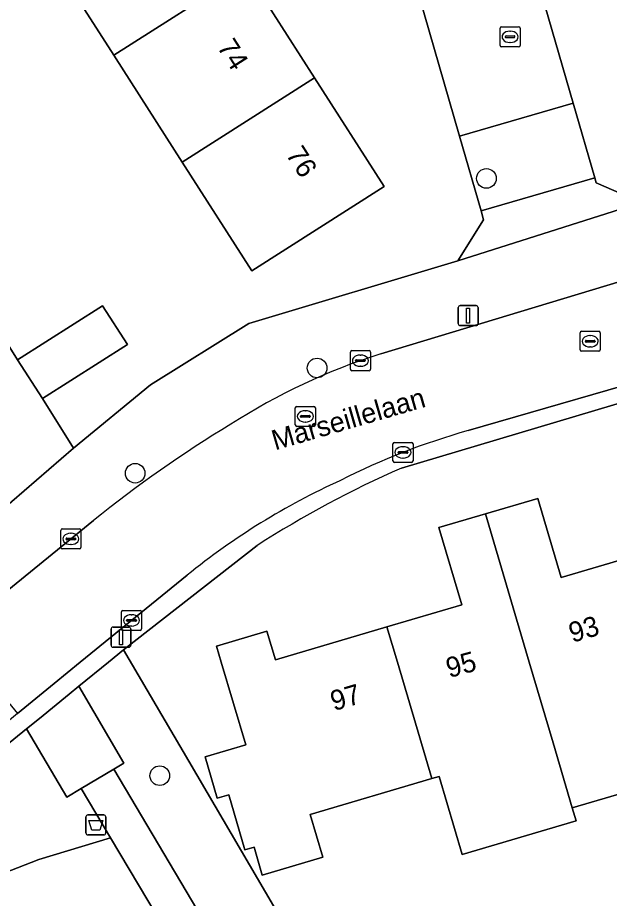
# Model space of a CAD drawing. Extents: x 158455 to 159797, y 387218 to 388672.
# Drawn here: x 158961.62 to 158991.1, y 387988.23 to 388032.12 of the extents above; entities that cross this region are included whole.
import ezdxf

# ---------------------------------------------------------------- set-up
doc = ezdxf.new("R2010")
doc.units = 0
for name, color, linetype in [('IMGEO_Afvalbak', 7, 'Continuous'), ('IMGEO_Boom', 7, 'Continuous'), ('IMGEO_Erf', 7, 'Continuous'), ('IMGEO_Groenvoorziening', 7, 'Continuous'), ('IMGEO_Hek', 7, 'Continuous'), ('IMGEO_Kolk', 7, 'Continuous'), ('IMGEO_Lichtmast', 7, 'Continuous'), ('IMGEO_Openbare_ruimte_label', 7, 'Continuous'), ('IMGEO_Pand', 7, 'Continuous'), ('IMGEO_Pand_nummerreeks', 7, 'Continuous'), ('IMGEO_Rijbaan_lokaal_open', 7, 'Continuous'), ('IMGEO_Rioolput', 7, 'Continuous'), ('IMGEO_Voetpad_halfverhard', 7, 'Continuous'), ('IMGEO_Voetpad_open', 7, 'Continuous')]:
    doc.layers.add(name, color=color, linetype=linetype)

msp = doc.modelspace()

# ---------------------------------------------------------------- linework, layer by layer
at = {"layer": 'IMGEO_Afvalbak'}
for p, q in [((158965.025, 387991.49), (158965.025, 387992.29)), ((158965.025, 387992.29), (158965.025, 387991.49)), ((158965.125, 387992.39), (158965.915, 387992.39)), ((158965.915, 387992.39), (158965.125, 387992.39)), ((158966.015, 387992.29), (158966.015, 387991.49)), ((158966.015, 387991.49), (158966.015, 387992.29)), ((158965.915, 387991.39), (158965.125, 387991.39)), ((158965.125, 387991.39), (158965.915, 387991.39))]:
    msp.add_line(p, q, dxfattribs=at)
msp.add_lwpolyline([(158965.168, 387992.104), (158965.872, 387992.104), (158965.723, 387991.634), (158965.317, 387991.634), (158965.168, 387992.104)], dxfattribs=at)
for centre, start, end in [((158965.125, 387992.29), 90, 180), ((158965.125, 387992.29), 90, 180), ((158965.915, 387992.29), 0, 90), ((158965.915, 387992.29), 360, 90), ((158965.125, 387991.49), 180, 270), ((158965.125, 387991.49), 180, 270), ((158965.915, 387991.49), 270, 0), ((158965.915, 387991.49), 270, 0)]:
    msp.add_arc(centre, 0.1, start, end, dxfattribs=at)
at = {"layer": 'IMGEO_Boom'}
for centre in [(158984.974, 388024.107), (158976.54, 388014.659), (158967.479, 388009.415), (158968.703, 387994.343)]:
    msp.add_circle(centre, 0.489, dxfattribs=at)
at = {"layer": 'IMGEO_Erf'}
for points in [[(158983.315, 388048.524), (158989.301, 388027.85), (158990.377, 388024.132), (158990.448, 388023.887), (158992.695, 388022.907), (159000, 388025.019), (159016.298, 388029.756), (159016.042, 388030.636), (159013.927, 388030.022), (159012.549, 388034.762)], [(158957.321, 388021.953), (158961.626, 388015.063), (158965.858, 388017.766), (158967.092, 388015.835), (158962.86, 388013.132), (158964.414, 388010.658), (158968.239, 388013.827), (158973.147, 388016.881), (158983.552, 388020.004), (158984.832, 388022.052), (158984.706, 388022.49), (158983.636, 388026.21), (158979.834, 388039.422)], [(158973.004, 388034.453), (158976.407, 388029.127), (158979.874, 388023.701), (158973.291, 388019.495), (158969.824, 388024.922), (158966.421, 388030.248), (158963.019, 388035.573)], [(159011.827, 387990.67), (159009.037, 388000), (159004.064, 388016.625), (159000, 388015.421), (158980.738, 388009.673)], [(158995.297, 387994.523), (158989.253, 387992.738), (158989.444, 387992.091), (158983.762, 387990.414), (158982.613, 387994.308), (158982.251, 387994.201), (158976.196, 387992.413), (158976.825, 387990.282), (158973.81, 387989.391), (158973.4, 387990.779), (158972.948, 387990.646), (158972.139, 387993.383), (158971.571, 387993.215), (158970.959, 387995.287), (158972.984, 387995.885), (158971.769, 388000), (158971.533, 388000.799), (158974.045, 388001.541), (158974.465, 388000.117), (158980.02, 388001.757), (158983.749, 388002.858), (158982.612, 388006.709), (158984.927, 388007.393), (158987.536, 388008.163), (158988.701, 388004.217), (158992.135, 388005.231)], [(158973.551, 388005.82), (158966.901, 388000.614), (158970.146, 387995.067), (158980.01, 387978.204), (158992.494, 387982.207), (158992.422, 387982.522), (158991.396, 387985.868), (158997.278, 387987.653), (158998.299, 387984.324), (159004.003, 387986.036), (159003.566, 387988.201), (159011.827, 387990.67)]]:
    msp.add_lwpolyline(points, dxfattribs=at)
msp.add_arc((159002.442, 387960.56), 53.695, 113.8411, 122.551, dxfattribs=at)
at = {"layer": 'IMGEO_Groenvoorziening'}
for points in [[(159013.094, 387988.193), (159011.827, 387990.67), (159003.566, 387988.201), (159004.003, 387986.036), (158998.299, 387984.324), (158992.422, 387982.522), (158992.494, 387982.207), (158980.01, 387978.204), (158970.146, 387995.067), (158966.901, 388000.614), (158966.147, 388000), (158964.673, 387998.799), (158966.923, 387994.965), (158966.416, 387994.664), (158978.862, 387973.647)], [(158959.268, 387988.263), (158960.939, 387989.488), (158962.688, 387990.168), (158966.256, 387991.241), (158964.791, 387993.7), (158964.078, 387993.277), (158962.066, 387996.676), (158953.387, 387989.609)]]:
    msp.add_lwpolyline(points, dxfattribs=at)
msp.add_lwpolyline([(158989.247, 387965.246), (158984.748, 387965.048), (158981.513, 387964.502), (158978.242, 387963.423), (158972.799, 387972.455), (158974.983, 387976.585), (158966.256, 387991.241), (158962.688, 387990.168), (158960.939, 387989.488), (158959.268, 387988.263), (158957.93, 387986.48), (158954.948, 387981.466), (158965.465, 387964.378), (158964.442, 387963.648), (158965.158, 387962.504), (158970.589, 387965.972), (158984.712, 387943.141), (158985.506, 387943.363), (158990.776, 387945.124)], close=True, dxfattribs=at)
at = {"layer": 'IMGEO_Hek'}
for points in [[(158970.146, 387995.067), (158966.901, 388000.614)], [(158992.422, 387982.522), (158992.494, 387982.207), (158980.01, 387978.204), (158970.146, 387995.067)]]:
    msp.add_lwpolyline(points, dxfattribs=at)
at = {"layer": 'IMGEO_Kolk'}
for p, q in [((158985.653, 388030.738), (158985.653, 388031.59)), ((158985.728, 388031.664), (158986.58, 388031.664)), ((158986.141, 388031.444), (158986.166, 388031.444)), ((158986.654, 388031.59), (158986.654, 388030.738)), ((158985.912, 388031.158), (158985.912, 388031.17)), ((158986.35, 388031.121), (158985.952, 388031.121)), ((158985.955, 388031.207), (158986.353, 388031.207)), ((158986.396, 388031.17), (158986.396, 388031.158)), ((158986.58, 388030.664), (158985.728, 388030.664)), ((158986.164, 388030.884), (158986.139, 388030.884)), ((158978.199, 388014.6), (158978.199, 388015.452)), ((158978.274, 388015.526), (158979.126, 388015.526)), ((158978.687, 388015.306), (158978.712, 388015.306)), ((158979.2, 388015.452), (158979.2, 388014.6)), ((158978.458, 388015.02), (158978.458, 388015.032)), ((158978.896, 388014.983), (158978.498, 388014.983)), ((158978.501, 388015.069), (158978.899, 388015.069)), ((158978.71, 388014.746), (158978.685, 388014.746)), ((158978.942, 388015.032), (158978.942, 388015.02)), ((158979.126, 388014.526), (158978.274, 388014.526)), ((158980.317, 388010.028), (158980.317, 388010.88)), ((158980.392, 388010.954), (158981.244, 388010.954)), ((158980.805, 388010.734), (158980.83, 388010.734)), ((158981.318, 388010.88), (158981.318, 388010.028)), ((158980.576, 388010.448), (158980.576, 388010.46)), ((158981.014, 388010.411), (158980.616, 388010.411)), ((158980.619, 388010.497), (158981.017, 388010.497)), ((158981.06, 388010.46), (158981.06, 388010.448)), ((158981.244, 388009.954), (158980.392, 388009.954)), ((158980.828, 388010.174), (158980.803, 388010.174)), ((158963.776, 388005.717), (158963.776, 388006.569)), ((158963.851, 388006.643), (158964.703, 388006.643)), ((158964.264, 388006.423), (158964.289, 388006.423)), ((158964.777, 388006.569), (158964.777, 388005.717)), ((158964.035, 388006.137), (158964.035, 388006.149)), ((158964.473, 388006.1), (158964.075, 388006.1)), ((158964.078, 388006.186), (158964.476, 388006.186)), ((158964.519, 388006.149), (158964.519, 388006.137)), ((158964.703, 388005.643), (158963.851, 388005.643)), ((158964.287, 388005.863), (158964.262, 388005.863)), ((158966.796, 388001.656), (158966.796, 388002.508)), ((158966.871, 388002.582), (158967.723, 388002.582)), ((158967.797, 388002.508), (158967.797, 388001.656)), ((158967.055, 388002.076), (158967.055, 388002.088)), ((158967.493, 388002.039), (158967.095, 388002.039)), ((158967.098, 388002.125), (158967.496, 388002.125)), ((158967.284, 388002.362), (158967.309, 388002.362)), ((158967.539, 388002.088), (158967.539, 388002.076)), ((158967.723, 388001.582), (158966.871, 388001.582)), ((158967.307, 388001.802), (158967.282, 388001.802))]:
    msp.add_line(p, q, dxfattribs=at)
for points in [[(158985.653, 388030.738), (158985.653, 388031.59)], [(158985.728, 388031.664), (158986.58, 388031.664)], [(158986.654, 388031.59), (158986.654, 388030.738)], [(158986.58, 388030.664), (158985.728, 388030.664)], [(158978.199, 388014.6), (158978.199, 388015.452)], [(158978.274, 388015.526), (158979.126, 388015.526)], [(158979.2, 388015.452), (158979.2, 388014.6)], [(158979.126, 388014.526), (158978.274, 388014.526)], [(158980.317, 388010.028), (158980.317, 388010.88)], [(158980.392, 388010.954), (158981.244, 388010.954)], [(158981.318, 388010.88), (158981.318, 388010.028)], [(158981.244, 388009.954), (158980.392, 388009.954)], [(158963.776, 388005.717), (158963.776, 388006.569)], [(158963.851, 388006.643), (158964.703, 388006.643)], [(158964.777, 388006.569), (158964.777, 388005.717)], [(158964.703, 388005.643), (158963.851, 388005.643)], [(158966.796, 388001.656), (158966.796, 388002.508)], [(158966.871, 388002.582), (158967.723, 388002.582)], [(158967.797, 388002.508), (158967.797, 388001.656)], [(158967.723, 388001.582), (158966.871, 388001.582)]]:
    msp.add_lwpolyline(points, dxfattribs=at)
for centre, radius, start, end in [((158985.73, 388031.588), 0.0765, 91.552, 178.448), ((158985.73, 388031.588), 0.0765, 91.552, 178.448), ((158986.578, 388031.588), 0.0765, 1.552, 88.448), ((158986.578, 388031.588), 0.0765, 1.552, 88.448), ((158985.952, 388031.167), 0.0403, 85.8775, 175.7526), ((158985.949, 388031.157), 0.0366, 178.938, 274.7102), ((158986.353, 388031.164), 0.043, 264.8664, 352.4533), ((158986.357, 388031.169), 0.0386, 1.7309, 96.639), ((158985.73, 388030.74), 0.0765, 181.552, 268.448), ((158985.73, 388030.74), 0.0765, 181.552, 268.448), ((158986.578, 388030.74), 0.0765, 271.552, 358.448), ((158986.578, 388030.74), 0.0765, 271.552, 358.448), ((158978.276, 388015.45), 0.0765, 91.552, 178.448), ((158978.276, 388015.45), 0.0765, 91.552, 178.448), ((158979.124, 388015.45), 0.0765, 1.552, 88.448), ((158979.124, 388015.45), 0.0765, 1.552, 88.448), ((158978.498, 388015.029), 0.0403, 85.8775, 175.7526), ((158978.495, 388015.019), 0.0366, 178.938, 274.7102), ((158978.899, 388015.026), 0.043, 264.8664, 352.4533), ((158978.903, 388015.031), 0.0386, 1.7309, 96.639), ((158978.276, 388014.602), 0.0765, 181.552, 268.448), ((158978.276, 388014.602), 0.0765, 181.552, 268.448), ((158979.124, 388014.602), 0.0765, 271.552, 358.448), ((158979.124, 388014.602), 0.0765, 271.552, 358.448), ((158980.394, 388010.878), 0.0765, 91.552, 178.448), ((158980.394, 388010.878), 0.0765, 91.552, 178.448), ((158981.242, 388010.878), 0.0765, 1.552, 88.448), ((158981.242, 388010.878), 0.0765, 1.552, 88.448), ((158980.616, 388010.457), 0.0403, 85.8775, 175.7526), ((158980.613, 388010.447), 0.0366, 178.938, 274.7102), ((158981.017, 388010.454), 0.043, 264.8664, 352.4533), ((158981.021, 388010.459), 0.0386, 1.7309, 96.639), ((158980.394, 388010.03), 0.0765, 181.552, 268.448), ((158980.394, 388010.03), 0.0765, 181.552, 268.448), ((158981.242, 388010.03), 0.0765, 271.552, 358.448), ((158981.242, 388010.03), 0.0765, 271.552, 358.448), ((158963.853, 388006.567), 0.0765, 91.552, 178.448), ((158963.853, 388006.567), 0.0765, 91.552, 178.448), ((158964.701, 388006.567), 0.0765, 1.552, 88.448), ((158964.701, 388006.567), 0.0765, 1.552, 88.448), ((158964.075, 388006.146), 0.0403, 85.8775, 175.7526), ((158964.072, 388006.136), 0.0366, 178.938, 274.7102), ((158964.476, 388006.143), 0.043, 264.8664, 352.4533), ((158964.48, 388006.148), 0.0386, 1.7309, 96.639), ((158963.853, 388005.719), 0.0765, 181.552, 268.448), ((158963.853, 388005.719), 0.0765, 181.552, 268.448), ((158964.701, 388005.719), 0.0765, 271.552, 358.448), ((158964.701, 388005.719), 0.0765, 271.552, 358.448), ((158966.873, 388002.506), 0.0765, 91.552, 178.448), ((158966.873, 388002.506), 0.0765, 91.552, 178.448), ((158967.721, 388002.506), 0.0765, 1.552, 88.448), ((158967.721, 388002.506), 0.0765, 1.552, 88.448), ((158967.095, 388002.085), 0.0403, 85.8775, 175.7526), ((158967.092, 388002.075), 0.0366, 178.938, 274.7102), ((158967.496, 388002.082), 0.043, 264.8664, 352.4533), ((158967.5, 388002.087), 0.0386, 1.7309, 96.639), ((158966.873, 388001.658), 0.0765, 181.552, 268.448), ((158966.873, 388001.658), 0.0765, 181.552, 268.448), ((158967.721, 388001.658), 0.0765, 271.552, 358.448), ((158967.721, 388001.658), 0.0765, 271.552, 358.448)]:
    msp.add_arc(centre, radius, start, end, dxfattribs=at)
for centre, major_axis, ratio, start_param, end_param in [((158986.14, 388031.164), (-0.387, 0.002), 0.722429, 4.712389, 7.853982), ((158986.165, 388031.164), (-0.39, 0.002), 0.717154, 1.570796, 4.712389), ((158978.686, 388015.026), (-0.387, 0.002), 0.722429, 4.712389, 7.853982), ((158978.711, 388015.026), (-0.39, 0.002), 0.717154, 1.570796, 4.712389), ((158980.804, 388010.454), (-0.387, 0.002), 0.722429, 4.712389, 7.853982), ((158980.829, 388010.454), (-0.39, 0.002), 0.717154, 1.570796, 4.712389), ((158964.263, 388006.143), (-0.387, 0.002), 0.722429, 4.712389, 7.853982), ((158964.288, 388006.143), (-0.39, 0.002), 0.717154, 1.570796, 4.712389), ((158967.283, 388002.082), (-0.387, 0.002), 0.722429, 4.712389, 7.853982), ((158967.308, 388002.082), (-0.39, 0.002), 0.717154, 1.570796, 4.712389)]:
    msp.add_ellipse(centre, major_axis=major_axis, ratio=ratio, start_param=start_param, end_param=end_param, dxfattribs=at)
at = {"layer": 'IMGEO_Lichtmast'}
for p, q in [((158983.668, 388017.771), (158984.458, 388017.771)), ((158984.458, 388017.771), (158983.668, 388017.771)), ((158983.568, 388016.871), (158983.568, 388017.671)), ((158983.568, 388017.671), (158983.568, 388016.871)), ((158984.558, 388017.671), (158984.558, 388016.871)), ((158984.558, 388016.871), (158984.558, 388017.671)), ((158984.458, 388016.771), (158983.668, 388016.771)), ((158983.668, 388016.771), (158984.458, 388016.771)), ((158966.276, 388000.845), (158966.276, 388001.645)), ((158966.276, 388001.645), (158966.276, 388000.845)), ((158966.376, 388001.745), (158967.166, 388001.745)), ((158967.166, 388001.745), (158966.376, 388001.745)), ((158967.266, 388001.645), (158967.266, 388000.845)), ((158967.266, 388000.845), (158967.266, 388001.645)), ((158967.166, 388000.745), (158966.376, 388000.745)), ((158966.376, 388000.745), (158967.166, 388000.745))]:
    msp.add_line(p, q, dxfattribs=at)
for points in [[(158983.988, 388017.646), (158984.138, 388017.646), (158984.138, 388016.896), (158983.988, 388016.896), (158983.988, 388017.646)], [(158966.696, 388001.62), (158966.846, 388001.62), (158966.846, 388000.87), (158966.696, 388000.87), (158966.696, 388001.62)]]:
    msp.add_lwpolyline(points, dxfattribs=at)
for centre, start, end in [((158983.668, 388017.671), 90, 180), ((158983.668, 388017.671), 90, 180), ((158984.458, 388017.671), 0, 90), ((158984.458, 388017.671), 360, 90), ((158983.668, 388016.871), 180, 270), ((158983.668, 388016.871), 180, 270), ((158984.458, 388016.871), 270, 0), ((158984.458, 388016.871), 270, 0), ((158966.376, 388001.645), 90, 180), ((158966.376, 388001.645), 90, 180), ((158967.166, 388001.645), 0, 90), ((158967.166, 388001.645), 360, 90), ((158966.376, 388000.845), 180, 270), ((158966.376, 388000.845), 180, 270), ((158967.166, 388000.845), 270, 0), ((158967.166, 388000.845), 270, 0)]:
    msp.add_arc(centre, 0.1, start, end, dxfattribs=at)
at = {"layer": 'IMGEO_Pand'}
for points in [[(158969.602, 388039.778), (158963.019, 388035.573), (158966.421, 388030.248), (158973.004, 388034.453)], [(158973.004, 388034.453), (158966.421, 388030.248), (158969.824, 388024.922), (158976.407, 388029.127)], [(158969.824, 388024.922), (158973.291, 388019.495), (158979.874, 388023.701), (158976.407, 388029.127)], [(158962.86, 388013.132), (158967.092, 388015.835), (158965.858, 388017.766), (158961.626, 388015.063)], [(158992.135, 388005.231), (158988.701, 388004.217), (158987.536, 388008.163), (158984.927, 388007.393), (158987.11, 388000), (158988.295, 387995.985), (158989.253, 387992.738), (158995.297, 387994.523), (158994.338, 387997.769), (158993.679, 388000)], [(158984.927, 388007.393), (158982.612, 388006.709), (158983.749, 388002.858), (158980.02, 388001.757), (158980.539, 388000), (158982.251, 387994.201), (158982.613, 387994.308), (158983.762, 387990.414), (158989.444, 387992.091), (158989.253, 387992.738), (158988.295, 387995.985), (158987.11, 388000)], [(158980.539, 388000), (158980.02, 388001.757), (158974.465, 388000.117), (158974.045, 388001.541), (158971.533, 388000.799), (158971.769, 388000), (158972.984, 387995.885), (158970.959, 387995.287), (158971.571, 387993.215), (158972.139, 387993.383), (158972.948, 387990.646), (158973.4, 387990.779), (158973.81, 387989.391), (158976.825, 387990.282), (158976.196, 387992.413), (158982.251, 387994.201)]]:
    msp.add_lwpolyline(points, close=True, dxfattribs=at)
at = {"layer": 'IMGEO_Rijbaan_lokaal_open'}
for points in [[(158979.834, 388039.422), (158983.636, 388026.21), (158989.301, 388027.85), (158983.315, 388048.524)], [(158984.066, 388011.539), (158994.867, 388014.663), (158993.461, 388019.524), (158992.404, 388019.209), (158979.711, 388015.369)], [(158965.397, 388007.054), (158958.396, 388001.361), (158959.517, 388000), (158961.624, 387997.441), (158963.444, 387998.942), (158964.743, 388000), (158970.063, 388004.333)]]:
    msp.add_lwpolyline(points, dxfattribs=at)
for points in [[(158957.321, 388021.953), (158956.195, 388023.716), (158954.908, 388025.73), (158952.742, 388029.12), (158948.221, 388026.247), (158957.976, 388010.377), (158958.362, 388009.749), (158960.09, 388006.937), (158964.414, 388010.658), (158962.86, 388013.132), (158961.626, 388015.063)], [(158990.377, 388024.132), (158989.301, 388027.85), (158983.636, 388026.21), (158984.706, 388022.49)], [(158990.377, 388024.132), (158984.706, 388022.49), (158984.832, 388022.052), (158983.552, 388020.004), (158992.695, 388022.907), (158990.448, 388023.887)]]:
    msp.add_lwpolyline(points, close=True, dxfattribs=at)
for centre, radius, start, end in [((158989.33, 387985.235), 31.632, 107.7044, 122.6927), ((159004.265, 387958.909), 61.876, 121.16383, 128.91449), ((158993.273, 387978.607), 34.195, 105.6194, 117.0729), ((158992.315, 387976.849), 35.363, 114.3946, 128.9958)]:
    msp.add_arc(centre, radius, start, end, dxfattribs=at)
at = {"layer": 'IMGEO_Rioolput'}
for p, q in [((158989.718, 388016.492), (158990.57, 388016.492)), ((158989.643, 388015.566), (158989.643, 388016.418)), ((158989.902, 388015.986), (158989.902, 388015.998)), ((158989.945, 388016.035), (158990.343, 388016.035)), ((158990.131, 388016.272), (158990.156, 388016.272)), ((158990.386, 388015.998), (158990.386, 388015.986)), ((158990.644, 388016.418), (158990.644, 388015.566)), ((158990.34, 388015.949), (158989.942, 388015.949)), ((158990.154, 388015.712), (158990.129, 388015.712)), ((158990.57, 388015.492), (158989.718, 388015.492)), ((158975.456, 388011.822), (158975.456, 388012.674)), ((158975.531, 388012.748), (158976.383, 388012.748)), ((158975.944, 388012.528), (158975.969, 388012.528)), ((158976.457, 388012.674), (158976.457, 388011.822)), ((158975.715, 388012.242), (158975.715, 388012.254)), ((158976.153, 388012.205), (158975.755, 388012.205)), ((158975.758, 388012.291), (158976.156, 388012.291)), ((158976.199, 388012.254), (158976.199, 388012.242)), ((158976.383, 388011.748), (158975.531, 388011.748)), ((158975.967, 388011.968), (158975.942, 388011.968))]:
    msp.add_line(p, q, dxfattribs=at)
for points in [[(158989.718, 388016.492), (158990.57, 388016.492)], [(158989.643, 388015.566), (158989.643, 388016.418)], [(158990.644, 388016.418), (158990.644, 388015.566)], [(158990.57, 388015.492), (158989.718, 388015.492)], [(158975.456, 388011.822), (158975.456, 388012.674)], [(158975.531, 388012.748), (158976.383, 388012.748)], [(158976.457, 388012.674), (158976.457, 388011.822)], [(158976.383, 388011.748), (158975.531, 388011.748)]]:
    msp.add_lwpolyline(points, dxfattribs=at)
for centre, radius, start, end in [((158989.72, 388016.416), 0.0765, 91.552, 178.448), ((158989.72, 388016.416), 0.0765, 91.552, 178.448), ((158990.568, 388016.416), 0.0765, 1.552, 88.448), ((158990.568, 388016.416), 0.0765, 1.552, 88.448), ((158989.942, 388015.995), 0.0403, 85.8775, 175.7526), ((158990.347, 388015.997), 0.0386, 1.7309, 96.639), ((158989.72, 388015.568), 0.0765, 181.552, 268.448), ((158989.72, 388015.568), 0.0765, 181.552, 268.448), ((158989.939, 388015.985), 0.0366, 178.938, 274.7102), ((158990.343, 388015.992), 0.043, 264.8664, 352.4533), ((158990.568, 388015.568), 0.0765, 271.552, 358.448), ((158990.568, 388015.568), 0.0765, 271.552, 358.448), ((158975.533, 388012.672), 0.0765, 91.552, 178.448), ((158975.533, 388012.672), 0.0765, 91.552, 178.448), ((158976.381, 388012.672), 0.0765, 1.552, 88.448), ((158976.381, 388012.672), 0.0765, 1.552, 88.448), ((158975.755, 388012.251), 0.0403, 85.8775, 175.7526), ((158975.752, 388012.241), 0.0366, 178.938, 274.7102), ((158976.156, 388012.248), 0.043, 264.8664, 352.4533), ((158976.16, 388012.253), 0.0386, 1.7309, 96.639), ((158975.533, 388011.824), 0.0765, 181.552, 268.448), ((158975.533, 388011.824), 0.0765, 181.552, 268.448), ((158976.381, 388011.824), 0.0765, 271.552, 358.448), ((158976.381, 388011.824), 0.0765, 271.552, 358.448)]:
    msp.add_arc(centre, radius, start, end, dxfattribs=at)
for centre, major_axis, ratio, start_param, end_param in [((158990.13, 388015.992), (-0.387, 0.002), 0.722429, 4.712389, 7.853982), ((158990.155, 388015.992), (-0.39, 0.002), 0.717154, 1.570796, 4.712389), ((158975.943, 388012.248), (-0.387, 0.002), 0.722429, 4.712389, 7.853982), ((158975.968, 388012.248), (-0.39, 0.002), 0.717154, 1.570796, 4.712389)]:
    msp.add_ellipse(centre, major_axis=major_axis, ratio=ratio, start_param=start_param, end_param=end_param, dxfattribs=at)
at = {"layer": 'IMGEO_Voetpad_halfverhard'}
msp.add_lwpolyline([(158978.862, 387973.647), (158966.416, 387994.664), (158964.791, 387993.7), (158966.256, 387991.241), (158974.983, 387976.585), (158977.892, 387971.7)], dxfattribs=at)
at = {"layer": 'IMGEO_Voetpad_open'}
for points in [[(159041.884, 388037.191), (159017.768, 388030.183), (159016.298, 388029.756), (159000, 388025.019), (158992.695, 388022.907), (158983.552, 388020.004), (158973.147, 388016.881), (158968.239, 388013.827), (158964.414, 388010.658), (158960.09, 388006.937), (158956.096, 388003.663), (158951.629, 388000), (158941.494, 387991.74), (158938.534, 387989.665), (158937.598, 387989.083), (158939.442, 387986.116), (158941.348, 387987.294), (158942.293, 387988.038), (158956.235, 387999.581)], [(158979.711, 388015.369), (158992.404, 388019.209), (158993.461, 388019.524), (158996.548, 388020.445), (159000, 388021.474), (159005.386, 388023.08), (159018.008, 388026.631), (159020.552, 388027.35), (159031.937, 388030.363), (159041.02, 388033.321)], [(159030.768, 388024.265), (159030.419, 388024.999), (159015.129, 388020.573), (159000, 388016.152), (158998.588, 388015.739), (158997.961, 388015.558), (158994.867, 388014.663), (158984.066, 388011.539)], [(158980.738, 388009.673), (159000, 388015.421), (159004.064, 388016.625), (159007.416, 388017.524), (159030.768, 388024.265)], [(158956.235, 387999.581), (158956.741, 388000), (158957.759, 388000.843), (158958.396, 388001.361), (158965.397, 388007.054)], [(158953.387, 387989.609), (158962.066, 387996.676), (158962.708, 387997.199), (158964.197, 387998.411), (158964.673, 387998.799), (158966.147, 388000), (158966.901, 388000.614), (158973.551, 388005.82)], [(158970.063, 388004.333), (158964.743, 388000), (158963.444, 387998.942), (158961.624, 387997.441), (158959.464, 387995.66), (158952.834, 387990.192)]]:
    msp.add_lwpolyline(points, dxfattribs=at)
msp.add_lwpolyline([(158964.673, 387998.799), (158964.197, 387998.411), (158962.708, 387997.199), (158962.066, 387996.676), (158964.078, 387993.277), (158964.791, 387993.7), (158966.416, 387994.664), (158966.923, 387994.965)], close=True, dxfattribs=at)
for centre, radius, start, end in [((158989.33, 387985.235), 31.632, 107.7044, 122.6927), ((159004.265, 387958.909), 61.876, 121.16383, 128.91449), ((158993.273, 387978.607), 34.195, 105.6194, 117.0729), ((159002.442, 387960.56), 53.695, 113.8411, 122.551), ((158992.315, 387976.849), 35.363, 114.3946, 128.9958)]:
    msp.add_arc(centre, radius, start, end, dxfattribs=at)

# ---------------------------------------------------------------- texts
at = {"layer": 'IMGEO_Openbare_ruimte_label'}
msp.add_text('Marseillelaan', height=1, rotation=16.1342, dxfattribs=at).set_placement((158974.448, 388010.552))
at = {"layer": 'IMGEO_Pand_nummerreeks'}
for s, rotation, p in [('74', 302.5807, (158971.536, 388030.657)), ('76', 302.5807, (158974.956, 388025.307)), ('93', 16.4439, (158989.25, 388000.959)), ('95', 15.3152, (158983.121, 387999.207)), ('97', 16.4496, (158977.378, 387997.557))]:
    msp.add_text(s, height=1, rotation=rotation, dxfattribs=at).set_placement(p)

doc.saveas('drawing.dxf')
